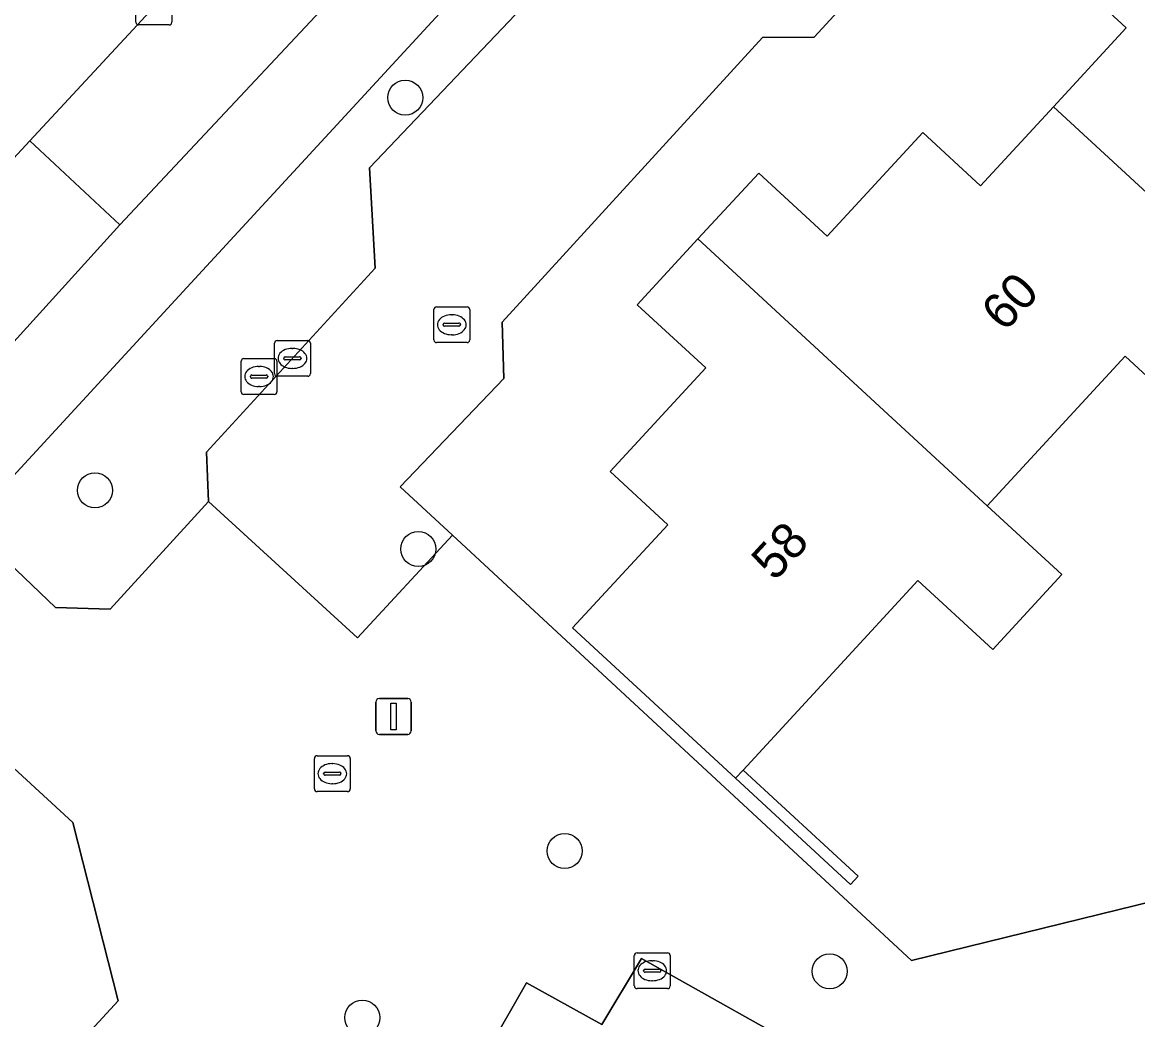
# Model space of a CAD drawing. Extents: x 158455 to 159797, y 387218 to 388672.
# Drawn here: x 159339.99 to 159371.13, y 388112.14 to 388139.97 of the extents above; entities that cross this region are included whole.
import ezdxf

# ---------------------------------------------------------------- set-up
doc = ezdxf.new("R2010")
doc.units = 0
for name, color, linetype in [('IMGEO_Berm_groen', 7, 'Continuous'), ('IMGEO_Boom', 7, 'Continuous'), ('IMGEO_Brandkraan', 7, 'Continuous'), ('IMGEO_Erf', 7, 'Continuous'), ('IMGEO_Kolk', 7, 'Continuous'), ('IMGEO_Lichtmast', 7, 'Continuous'), ('IMGEO_Muur', 7, 'Continuous'), ('IMGEO_Pand', 7, 'Continuous'), ('IMGEO_Pand_nummerreeks', 7, 'Continuous'), ('IMGEO_Parkeervlak_open', 7, 'Continuous'), ('IMGEO_Rijbaan_lokaal_gesloten', 7, 'Continuous'), ('IMGEO_Rijbaan_lokaal_open', 7, 'Continuous'), ('IMGEO_Rioolput', 7, 'Continuous'), ('IMGEO_Voetpad_open', 7, 'Continuous')]:
    doc.layers.add(name, color=color, linetype=linetype)

msp = doc.modelspace()

# ---------------------------------------------------------------- linework, layer by layer
at = {"layer": 'IMGEO_Berm_groen'}
for points in [[(159362.677, 388148.342), (159362.618, 388149.871), (159368.655, 388156.246), (159370.004, 388156.244), (159375.489, 388162.23), (159375.341, 388163.759), (159382.818, 388171.781), (159381.73, 388172.745), (159359.699, 388148.966), (159344.589, 388132.572), (159339.194, 388126.718), (159338.51, 388125.943), (159340.924, 388123.647), (159342.443, 388123.595), (159345.195, 388126.598), (159345.138, 388127.977), (159349.842, 388133.116), (159349.686, 388135.912), (159355.972, 388142.527), (159357.331, 388142.515)], [(159367.177, 388165.733), (159363.37, 388169.07), (159356.769, 388161.889), (159353.016, 388157.888), (159336.489, 388140.138), (159332.838, 388136.217), (159330.111, 388133.289), (159333.989, 388129.864), (159335.615, 388131.718), (159336.659, 388132.843), (159340.206, 388136.666)]]:
    msp.add_lwpolyline(points, close=True, dxfattribs=at)
msp.add_lwpolyline([(159346.464, 388067.58), (159345.245, 388068.301), (159342.811, 388078.516), (159343.503, 388079.734), (159341.941, 388086.03), (159340.893, 388086.811), (159340.078, 388089.76), (159338.82, 388090.69), (159336.712, 388099.015), (159337.503, 388100.123), (159336.172, 388105.61), (159339.847, 388109.601), (159342.668, 388112.664), (159341.406, 388117.642), (159336.101, 388122.521)], dxfattribs=at)
at = {"layer": 'IMGEO_Boom'}
for centre in [(159350.683, 388137.87), (159342.021, 388126.912), (159351.048, 388125.275), (159355.134, 388116.844), (159362.535, 388113.492), (159349.483, 388112.197)]:
    msp.add_circle(centre, 0.489, dxfattribs=at)
at = {"layer": 'IMGEO_Brandkraan'}
for p, q in [((159351.559, 388132.034), (159352.411, 388132.034)), ((159351.484, 388131.108), (159351.484, 388131.96)), ((159351.972, 388131.814), (159351.997, 388131.814)), ((159352.485, 388131.96), (159352.485, 388131.108)), ((159351.743, 388131.528), (159351.743, 388131.54)), ((159352.181, 388131.491), (159351.783, 388131.491)), ((159351.786, 388131.577), (159352.184, 388131.577)), ((159352.227, 388131.54), (159352.227, 388131.528)), ((159351.995, 388131.254), (159351.97, 388131.254)), ((159352.411, 388131.034), (159351.559, 388131.034))]:
    msp.add_line(p, q, dxfattribs=at)
for points in [[(159351.559, 388132.034), (159352.411, 388132.034)], [(159351.484, 388131.108), (159351.484, 388131.96)], [(159352.485, 388131.96), (159352.485, 388131.108)], [(159352.411, 388131.034), (159351.559, 388131.034)]]:
    msp.add_lwpolyline(points, dxfattribs=at)
for centre, radius, start, end in [((159351.561, 388131.958), 0.0765, 91.552, 178.448), ((159351.561, 388131.958), 0.0765, 91.552, 178.448), ((159352.409, 388131.958), 0.0765, 1.552, 88.448), ((159352.409, 388131.958), 0.0765, 1.552, 88.448), ((159351.783, 388131.537), 0.0403, 85.8775, 175.7526), ((159351.78, 388131.527), 0.0366, 178.938, 274.7102), ((159352.184, 388131.534), 0.043, 264.8664, 352.4533), ((159352.188, 388131.539), 0.0386, 1.7309, 96.639), ((159351.561, 388131.11), 0.0765, 181.552, 268.448), ((159351.561, 388131.11), 0.0765, 181.552, 268.448), ((159352.409, 388131.11), 0.0765, 271.552, 358.448), ((159352.409, 388131.11), 0.0765, 271.552, 358.448)]:
    msp.add_arc(centre, radius, start, end, dxfattribs=at)
for centre, major_axis, ratio, start_param, end_param in [((159351.971, 388131.534), (-0.387, 0.002), 0.722429, 4.712389, 7.853982), ((159351.996, 388131.534), (-0.39, 0.002), 0.717154, 1.570796, 4.712389)]:
    msp.add_ellipse(centre, major_axis=major_axis, ratio=ratio, start_param=start_param, end_param=end_param, dxfattribs=at)
at = {"layer": 'IMGEO_Erf'}
for points in [[(159373.428, 388153.392), (159366.091, 388145.42), (159366.179, 388143.991), (159362.095, 388139.561), (159360.656, 388139.553), (159353.388, 388131.602), (159353.436, 388130.033), (159350.543, 388127.01), (159352.001, 388125.659), (159364.818, 388113.791), (159373.716, 388115.976)], [(159374.094, 388127.6), (159370.782, 388130.658), (159366.928, 388126.484), (159369.016, 388124.559), (159367.086, 388122.466), (159364.997, 388124.393), (159362.736, 388121.943), (159360.119, 388119.107), (159363.329, 388116.147), (159363.115, 388115.915), (159359.906, 388118.876), (159355.357, 388123.071), (159358.011, 388125.949), (159356.4, 388127.434), (159359.072, 388130.329), (159357.161, 388132.092), (159358.855, 388133.928), (159360.552, 388135.766), (159362.462, 388134.002), (159365.134, 388136.897), (159366.743, 388135.411), (159368.777, 388137.615), (159370.812, 388139.82), (159369.202, 388141.305)]]:
    msp.add_lwpolyline(points, dxfattribs=at)
at = {"layer": 'IMGEO_Kolk'}
for p, q in [((159343.168, 388139.974), (159343.168, 388140.826)), ((159344.169, 388140.826), (159344.169, 388139.974)), ((159344.095, 388139.9), (159343.243, 388139.9)), ((159347.11, 388131.095), (159347.962, 388131.095)), ((159347.035, 388130.169), (159347.035, 388131.021)), ((159347.523, 388130.875), (159347.548, 388130.875)), ((159348.036, 388131.021), (159348.036, 388130.169)), ((159347.294, 388130.589), (159347.294, 388130.601)), ((159347.732, 388130.552), (159347.334, 388130.552)), ((159347.337, 388130.638), (159347.735, 388130.638)), ((159347.778, 388130.601), (159347.778, 388130.589)), ((159347.546, 388130.315), (159347.521, 388130.315)), ((159347.962, 388130.095), (159347.11, 388130.095)), ((159348.148, 388118.579), (159348.148, 388119.431)), ((159348.223, 388119.505), (159349.075, 388119.505)), ((159348.636, 388119.285), (159348.661, 388119.285)), ((159349.149, 388119.431), (159349.149, 388118.579)), ((159348.407, 388118.999), (159348.407, 388119.011)), ((159348.845, 388118.962), (159348.447, 388118.962)), ((159348.45, 388119.048), (159348.848, 388119.048)), ((159348.891, 388119.011), (159348.891, 388118.999)), ((159348.659, 388118.725), (159348.634, 388118.725)), ((159349.075, 388118.505), (159348.223, 388118.505)), ((159357.154, 388114.006), (159358.006, 388114.006)), ((159357.079, 388113.08), (159357.079, 388113.932)), ((159357.567, 388113.786), (159357.592, 388113.786)), ((159358.08, 388113.932), (159358.08, 388113.08)), ((159357.338, 388113.5), (159357.338, 388113.512)), ((159357.776, 388113.463), (159357.378, 388113.463)), ((159357.381, 388113.549), (159357.779, 388113.549)), ((159357.822, 388113.512), (159357.822, 388113.5)), ((159357.59, 388113.226), (159357.565, 388113.226)), ((159358.006, 388113.006), (159357.154, 388113.006))]:
    msp.add_line(p, q, dxfattribs=at)
for points in [[(159343.168, 388139.974), (159343.168, 388140.826)], [(159344.169, 388140.826), (159344.169, 388139.974)], [(159344.095, 388139.9), (159343.243, 388139.9)], [(159347.11, 388131.095), (159347.962, 388131.095)], [(159347.035, 388130.169), (159347.035, 388131.021)], [(159348.036, 388131.021), (159348.036, 388130.169)], [(159347.962, 388130.095), (159347.11, 388130.095)], [(159348.148, 388118.579), (159348.148, 388119.431)], [(159348.223, 388119.505), (159349.075, 388119.505)], [(159349.149, 388119.431), (159349.149, 388118.579)], [(159349.075, 388118.505), (159348.223, 388118.505)], [(159357.154, 388114.006), (159358.006, 388114.006)], [(159357.079, 388113.08), (159357.079, 388113.932)], [(159358.08, 388113.932), (159358.08, 388113.08)], [(159358.006, 388113.006), (159357.154, 388113.006)]]:
    msp.add_lwpolyline(points, dxfattribs=at)
for centre, radius, start, end in [((159343.245, 388139.976), 0.0765, 181.552, 268.448), ((159343.245, 388139.976), 0.0765, 181.552, 268.448), ((159344.093, 388139.976), 0.0765, 271.552, 358.448), ((159344.093, 388139.976), 0.0765, 271.552, 358.448), ((159347.112, 388131.019), 0.0765, 91.552, 178.448), ((159347.112, 388131.019), 0.0765, 91.552, 178.448), ((159347.96, 388131.019), 0.0765, 1.552, 88.448), ((159347.96, 388131.019), 0.0765, 1.552, 88.448), ((159347.334, 388130.598), 0.0403, 85.8775, 175.7526), ((159347.331, 388130.588), 0.0366, 178.938, 274.7102), ((159347.735, 388130.595), 0.043, 264.8664, 352.4533), ((159347.739, 388130.6), 0.0386, 1.7309, 96.639), ((159347.112, 388130.171), 0.0765, 181.552, 268.448), ((159347.112, 388130.171), 0.0765, 181.552, 268.448), ((159347.96, 388130.171), 0.0765, 271.552, 358.448), ((159347.96, 388130.171), 0.0765, 271.552, 358.448), ((159348.225, 388119.429), 0.0765, 91.552, 178.448), ((159348.225, 388119.429), 0.0765, 91.552, 178.448), ((159349.073, 388119.429), 0.0765, 1.552, 88.448), ((159349.073, 388119.429), 0.0765, 1.552, 88.448), ((159348.447, 388119.008), 0.0403, 85.8775, 175.7526), ((159348.444, 388118.998), 0.0366, 178.938, 274.7102), ((159348.848, 388119.005), 0.043, 264.8664, 352.4533), ((159348.852, 388119.01), 0.0386, 1.7309, 96.639), ((159348.225, 388118.581), 0.0765, 181.552, 268.448), ((159348.225, 388118.581), 0.0765, 181.552, 268.448), ((159349.073, 388118.581), 0.0765, 271.552, 358.448), ((159349.073, 388118.581), 0.0765, 271.552, 358.448), ((159357.156, 388113.93), 0.0765, 91.552, 178.448), ((159357.156, 388113.93), 0.0765, 91.552, 178.448), ((159358.004, 388113.93), 0.0765, 1.552, 88.448), ((159358.004, 388113.93), 0.0765, 1.552, 88.448), ((159357.378, 388113.509), 0.0403, 85.8775, 175.7526), ((159357.375, 388113.499), 0.0366, 178.938, 274.7102), ((159357.779, 388113.506), 0.043, 264.8664, 352.4533), ((159357.783, 388113.511), 0.0386, 1.7309, 96.639), ((159357.156, 388113.082), 0.0765, 181.552, 268.448), ((159357.156, 388113.082), 0.0765, 181.552, 268.448), ((159358.004, 388113.082), 0.0765, 271.552, 358.448), ((159358.004, 388113.082), 0.0765, 271.552, 358.448)]:
    msp.add_arc(centre, radius, start, end, dxfattribs=at)
for centre, major_axis, ratio, start_param, end_param in [((159347.522, 388130.595), (-0.387, 0.002), 0.722429, 4.712389, 7.853982), ((159347.547, 388130.595), (-0.39, 0.002), 0.717154, 1.570796, 4.712389), ((159348.635, 388119.005), (-0.387, 0.002), 0.722429, 4.712389, 7.853982), ((159348.66, 388119.005), (-0.39, 0.002), 0.717154, 1.570796, 4.712389), ((159357.566, 388113.506), (-0.387, 0.002), 0.722429, 4.712389, 7.853982), ((159357.591, 388113.506), (-0.39, 0.002), 0.717154, 1.570796, 4.712389)]:
    msp.add_ellipse(centre, major_axis=major_axis, ratio=ratio, start_param=start_param, end_param=end_param, dxfattribs=at)
at = {"layer": 'IMGEO_Lichtmast'}
for p, q in [((159349.862, 388120.202), (159349.862, 388121.002)), ((159349.862, 388121.002), (159349.862, 388120.202)), ((159349.962, 388121.102), (159350.752, 388121.102)), ((159350.752, 388121.102), (159349.962, 388121.102)), ((159350.852, 388121.002), (159350.852, 388120.202)), ((159350.852, 388120.202), (159350.852, 388121.002)), ((159350.752, 388120.102), (159349.962, 388120.102)), ((159349.962, 388120.102), (159350.752, 388120.102))]:
    msp.add_line(p, q, dxfattribs=at)
msp.add_lwpolyline([(159350.282, 388120.977), (159350.432, 388120.977), (159350.432, 388120.227), (159350.282, 388120.227), (159350.282, 388120.977)], dxfattribs=at)
for centre, start, end in [((159349.962, 388121.002), 90, 180), ((159349.962, 388121.002), 90, 180), ((159350.752, 388121.002), 0, 90), ((159350.752, 388121.002), 360, 90), ((159349.962, 388120.202), 180, 270), ((159349.962, 388120.202), 180, 270), ((159350.752, 388120.202), 270, 0), ((159350.752, 388120.202), 270, 0)]:
    msp.add_arc(centre, 0.1, start, end, dxfattribs=at)
at = {"layer": 'IMGEO_Muur'}
msp.add_lwpolyline([(159360.119, 388119.107), (159359.906, 388118.876), (159363.115, 388115.915), (159363.329, 388116.147)], close=True, dxfattribs=at)
at = {"layer": 'IMGEO_Pand'}
for points in [[(159371.659, 388147.801), (159369.963, 388145.963), (159371.874, 388144.2), (159369.202, 388141.305), (159370.812, 388139.82), (159368.777, 388137.615), (159374.472, 388132.365), (159376.617, 388134.689), (159375.418, 388135.796), (159379.669, 388140.402)], [(159366.928, 388126.484), (159370.782, 388130.658), (159374.094, 388127.6), (159376.643, 388130.364), (159374.472, 388132.365), (159368.777, 388137.615), (159366.743, 388135.411), (159365.134, 388136.897), (159362.462, 388134.002), (159360.552, 388135.766), (159358.855, 388133.928)], [(159366.928, 388126.484), (159358.855, 388133.928), (159357.161, 388132.092), (159359.072, 388130.329), (159356.4, 388127.434), (159358.011, 388125.949), (159355.357, 388123.071), (159359.906, 388118.876), (159360.119, 388119.107), (159362.736, 388121.943), (159364.997, 388124.393), (159367.086, 388122.466), (159369.016, 388124.559)]]:
    msp.add_lwpolyline(points, close=True, dxfattribs=at)
at = {"layer": 'IMGEO_Parkeervlak_open'}
msp.add_lwpolyline([(159359.354, 388110.11), (159362.515, 388110.904), (159357.282, 388113.848), (159356.168, 388112.002), (159354.07, 388113.167), (159352.924, 388111.167), (159356.037, 388109.277), (159357.142, 388109.555)], close=True, dxfattribs=at)
at = {"layer": 'IMGEO_Rijbaan_lokaal_gesloten'}
for points in [[(159379.208, 388178.812), (159377.127, 388176.579), (159375.748, 388175.086), (159370.384, 388169.233), (159367.177, 388165.733), (159340.206, 388136.666), (159342.713, 388134.324), (159382.476, 388176.723), (159383.562, 388177.808), (159385.473, 388179.47), (159387.227, 388180.77), (159393.488, 388199.619)], [(159382.476, 388176.723), (159342.713, 388134.324), (159336.977, 388127.994)], [(159338.51, 388125.943), (159339.194, 388126.718), (159344.589, 388132.572), (159359.699, 388148.966), (159381.73, 388172.745), (159381.991, 388173.026), (159383.878, 388174.937)], [(159331.487, 388103.193), (159330.685, 388106.929), (159330.568, 388107.648), (159330.48, 388108.344), (159330.406, 388109.294), (159330.353, 388110.754), (159330.353, 388111.537), (159330.457, 388112.783), (159330.563, 388113.644), (159330.788, 388114.964), (159331.316, 388117.158), (159331.819, 388118.971), (159332.543, 388120.8), (159333.408, 388122.683), (159334.279, 388124.153), (159335.358, 388125.716), (159336.977, 388127.994), (159342.713, 388134.324), (159340.206, 388136.666), (159336.659, 388132.843), (159335.615, 388131.718), (159333.989, 388129.864), (159333.345, 388128.993)]]:
    msp.add_lwpolyline(points, dxfattribs=at)
at = {"layer": 'IMGEO_Rijbaan_lokaal_open'}
msp.add_lwpolyline([(159375.489, 388162.23), (159370.004, 388156.244), (159368.655, 388156.246), (159362.618, 388149.871), (159362.677, 388148.342), (159357.331, 388142.515), (159355.972, 388142.527), (159349.686, 388135.912), (159349.842, 388133.116), (159345.138, 388127.977), (159345.195, 388126.598), (159349.348, 388122.794), (159352.001, 388125.659), (159350.543, 388127.01), (159353.436, 388130.033), (159353.388, 388131.602), (159360.656, 388139.553), (159362.095, 388139.561), (159366.179, 388143.991), (159366.091, 388145.42), (159373.428, 388153.392)], dxfattribs=at)
at = {"layer": 'IMGEO_Rioolput'}
for p, q in [((159346.103, 388129.662), (159346.103, 388130.514)), ((159346.178, 388130.588), (159347.03, 388130.588)), ((159347.104, 388130.514), (159347.104, 388129.662)), ((159346.591, 388130.368), (159346.616, 388130.368)), ((159346.362, 388130.082), (159346.362, 388130.094)), ((159346.8, 388130.045), (159346.402, 388130.045)), ((159346.405, 388130.131), (159346.803, 388130.131)), ((159346.846, 388130.094), (159346.846, 388130.082)), ((159347.03, 388129.588), (159346.178, 388129.588)), ((159346.614, 388129.808), (159346.589, 388129.808))]:
    msp.add_line(p, q, dxfattribs=at)
for points in [[(159346.103, 388129.662), (159346.103, 388130.514)], [(159346.178, 388130.588), (159347.03, 388130.588)], [(159347.104, 388130.514), (159347.104, 388129.662)], [(159347.03, 388129.588), (159346.178, 388129.588)]]:
    msp.add_lwpolyline(points, dxfattribs=at)
for centre, radius, start, end in [((159346.18, 388130.512), 0.0765, 91.552, 178.448), ((159346.18, 388130.512), 0.0765, 91.552, 178.448), ((159347.028, 388130.512), 0.0765, 1.552, 88.448), ((159347.028, 388130.512), 0.0765, 1.552, 88.448), ((159346.402, 388130.091), 0.0403, 85.8775, 175.7526), ((159346.399, 388130.081), 0.0366, 178.938, 274.7102), ((159346.803, 388130.088), 0.043, 264.8664, 352.4533), ((159346.807, 388130.093), 0.0386, 1.7309, 96.639), ((159346.18, 388129.664), 0.0765, 181.552, 268.448), ((159346.18, 388129.664), 0.0765, 181.552, 268.448), ((159347.028, 388129.664), 0.0765, 271.552, 358.448), ((159347.028, 388129.664), 0.0765, 271.552, 358.448)]:
    msp.add_arc(centre, radius, start, end, dxfattribs=at)
for centre, major_axis, ratio, start_param, end_param in [((159346.59, 388130.088), (-0.387, 0.002), 0.722429, 4.712389, 7.853982), ((159346.615, 388130.088), (-0.39, 0.002), 0.717154, 1.570796, 4.712389)]:
    msp.add_ellipse(centre, major_axis=major_axis, ratio=ratio, start_param=start_param, end_param=end_param, dxfattribs=at)
at = {"layer": 'IMGEO_Voetpad_open'}
for points in [[(159374.302, 388113.567), (159373.716, 388115.976), (159364.818, 388113.791), (159352.001, 388125.659), (159349.348, 388122.794), (159345.195, 388126.598), (159342.443, 388123.595), (159340.924, 388123.647), (159338.51, 388125.943)], [(159336.101, 388122.521), (159341.406, 388117.642), (159342.668, 388112.664), (159339.847, 388109.601)], [(159352.924, 388111.167), (159354.07, 388113.167), (159356.168, 388112.002), (159357.282, 388113.848), (159362.515, 388110.904)]]:
    msp.add_lwpolyline(points, dxfattribs=at)

# ---------------------------------------------------------------- texts
at = {"layer": 'IMGEO_Pand_nummerreeks'}
for s, rotation, p in [('60', 47.2943, (159367.419, 388131.307)), ('58', 47.2919, (159360.998, 388124.351))]:
    msp.add_text(s, height=1, rotation=rotation, dxfattribs=at).set_placement(p)

doc.saveas('drawing.dxf')
